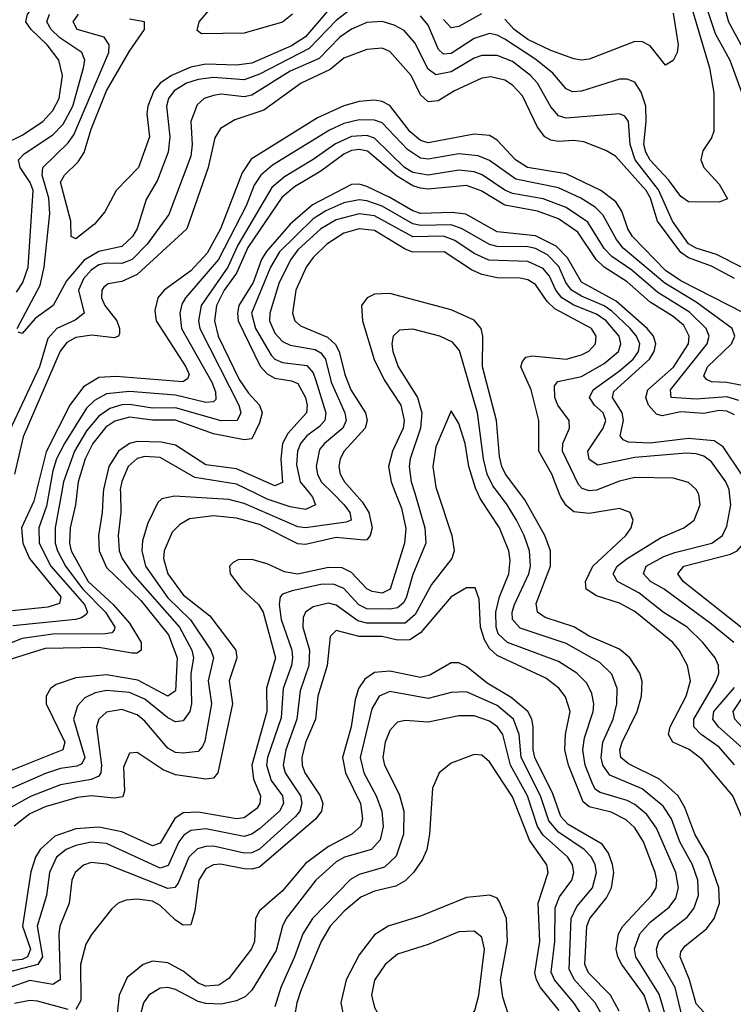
# Model space of a CAD drawing. Header units: inches. Extents: x 884549 to 1028252, y 526810 to 653624.
# Tile 976 of 1056: x 1017924 to 1019787, y 618666 to 621235. Entities that reach past the tile are written whole.
import ezdxf

# ---------------------------------------------------------------- set-up
doc = ezdxf.new("R2010")
doc.units = ezdxf.units.IN
doc.header["$MEASUREMENT"] = 0
doc.layers.add('B0611', color=7, linetype='Continuous')
doc.layers.add('B0612', color=7, linetype='Continuous')

msp = doc.modelspace()

# ---------------------------------------------------------------- linework, layer by layer
at = {"layer": 'B0611', "color": 5}
for points, elevation in [([(1019015.4, 620000), (1019052.3, 619890), (1019058.3, 619850), (1019052.1, 619830), (1018998.6, 619761.4), (1018956.2, 619683.8), (1018930, 619660.6), (1018830, 619660.8), (1018806.8, 619666.8), (1018750, 619707.7), (1018730, 619713), (1018690, 619703.8), (1018670.1, 619690), (1018664, 619676), (1018663.1, 619650), (1018680.5, 619590), (1018678.6, 619550), (1018655.9, 619484.1), (1018646.8, 619410), (1018618.8, 619330), (1018611.7, 619290), (1018616.7, 619270), (1018656.6, 619210), (1018660.5, 619190), (1018654.7, 619170), (1018643.7, 619156.3), (1018550, 619071.5), (1018530, 619061.8), (1018510, 619060.7), (1018430, 619078.7), (1018410, 619078.5), (1018388.1, 619071.9), (1018365.4, 619050), (1018337.2, 618982.8), (1018328.4, 618971.6), (1018310, 618969), (1018150, 619032.5), (1018110, 619036.1), (1018090, 619029.4), (1018068.8, 619010), (1018060.1, 618990), (1018052.9, 618930), (1018028.5, 618870), (1018025.5, 618850), (1018029.4, 618730), (1018010, 618718.5), (1017950, 618729), (1017850, 618693.9)], 2560), ([(1018905.2, 620000), (1018920.6, 619960.6), (1018932.2, 619907.8), (1018928.6, 619870), (1018891.2, 619750), (1018870, 619739), (1018843.5, 619743.5), (1018830, 619750.3), (1018790, 619793.1), (1018765.3, 619805.3), (1018730, 619806.4), (1018648.8, 619788.9), (1018614.6, 619794.6), (1018570, 619815.4), (1018530, 619827.1), (1018494.3, 619825.7), (1018481, 619819), (1018471, 619810), (1018473, 619790), (1018504, 619750), (1018547.3, 619710), (1018559.5, 619690), (1018591.2, 619570), (1018568.3, 619491.7), (1018569.2, 619430), (1018529.9, 619290), (1018534.3, 619254.3), (1018552.5, 619210), (1018550.9, 619190), (1018542.6, 619177.4), (1018510, 619153.3), (1018490, 619150.2), (1018390, 619168.1), (1018350, 619166), (1018328.7, 619151.3), (1018290, 619086.5), (1018270, 619080.2), (1018190, 619116.7), (1018130, 619128.3), (1018070, 619123.9), (1018015, 619105), (1017977.2, 619070), (1017964.8, 619050), (1017952.5, 619012.5), (1017931.1, 618870), (1017951.5, 618810), (1017943.9, 618790), (1017930, 618783.2), (1017850, 618775.3)], 2520), ([(1018032.8, 620000), (1018016.2, 619910), (1018016.6, 619870), (1018022, 619850), (1018042.9, 619810), (1018088.3, 619750), (1018147.4, 619690), (1018172, 619650), (1018170, 619642.8), (1018164, 619636), (1018147.2, 619632.8), (1018010, 619632.1), (1017930, 619620.5), (1017870, 619597.3)], 2360), ([(1017965.7, 620000), (1017960.6, 619979.4), (1017928.1, 619910), (1017931.4, 619870), (1017949.1, 619830), (1018031.3, 619730), (1018027.9, 619712.1), (1017997, 619703), (1017870, 619689.5)], 2320), ([(1018141.8, 620000), (1018138.9, 619950), (1018129.3, 619890), (1018131.1, 619850), (1018150, 619805.9), (1018239.9, 619719.9), (1018312.2, 619630), (1018334.4, 619570), (1018330, 619483.9), (1018310, 619470.6), (1018232.1, 619512.1), (1018150, 619525.8), (1018070, 619518.1), (1018018.9, 619501.1), (1018003.7, 619490), (1017992.7, 619470), (1017992.3, 619450), (1018041.4, 619350), (1018036.2, 619330), (1017870, 619264)], 2420), ([(1018954.9, 620000), (1018981.7, 619910), (1018984.2, 619870), (1018950, 619787.5), (1018932.9, 619727.1), (1018926.1, 619713.9), (1018910, 619701.1), (1018890, 619697.2), (1018830, 619698.3), (1018809, 619709), (1018770, 619751.7), (1018743, 619763), (1018710, 619761.8), (1018634.7, 619745.3), (1018610, 619736.7), (1018603.4, 619730), (1018601.4, 619710), (1018606.7, 619670), (1018633.7, 619590), (1018636, 619570), (1018633.4, 619550), (1018611.8, 619490), (1018606.1, 619413.9), (1018570.7, 619310), (1018568.1, 619290), (1018580.4, 619250), (1018610, 619210), (1018612.6, 619190), (1018602.1, 619170), (1018550, 619124), (1018530, 619110.2), (1018510, 619104.5), (1018410, 619124.1), (1018370, 619120.1), (1018352.5, 619107.5), (1018339.3, 619090), (1018311.1, 619028.9), (1018290, 619021.9), (1018150, 619085.8), (1018110, 619089.3), (1018070, 619080.8), (1018044.6, 619070), (1018019.9, 619050), (1018001.8, 619010), (1017993.3, 618950), (1017968.8, 618870), (1017983.2, 618790), (1017971, 618770), (1017874.8, 618745.2)], 2540), ([(1018186.4, 620000), (1018187.6, 619950), (1018180.7, 619890), (1018183.6, 619850), (1018191.3, 619830), (1018218.2, 619790), (1018340.8, 619650), (1018373, 619590), (1018377.5, 619570), (1018370.4, 619529.5), (1018372.5, 619450), (1018367.7, 619430), (1018350, 619405.7), (1018330, 619403.8), (1018310, 619414), (1018250, 619463), (1018210, 619479.9), (1018150, 619485.5), (1018120.8, 619479.1), (1018093.5, 619466.5), (1018074.4, 619445.6), (1018064.3, 619410), (1018093.8, 619310), (1018085.8, 619294.2), (1018072.6, 619287.4), (1018030, 619281.3), (1017991.4, 619268.6), (1017879.9, 619220.1)], 2440), ([(1018741, 620000), (1018771.1, 619970), (1018785.4, 619950), (1018788.8, 619930), (1018775.8, 619924.2), (1018670, 619909.5), (1018650, 619912.5), (1018510, 619973), (1018470, 619983.7), (1018328, 619992), (1018295.1, 619984.9), (1018284.7, 619975.3), (1018257.9, 619922.1), (1018244.2, 619875.8), (1018242.2, 619850), (1018252, 619810), (1018310, 619726.6), (1018369.9, 619669.9), (1018422.7, 619590), (1018429.2, 619570), (1018415.5, 619510), (1018424.8, 619450), (1018406.9, 619353.1), (1018400.5, 619339.5), (1018390, 619326.4), (1018350, 619321.6), (1018330, 619323.7), (1018310, 619334.5), (1018250, 619405.3), (1018230, 619421.6), (1018190, 619435.2), (1018150, 619428.4), (1018130.1, 619410), (1018124.4, 619390), (1018136.8, 619290), (1018135.5, 619270), (1018130, 619261.3), (1018110, 619252.9), (1018030, 619239.2), (1017951.5, 619208.5), (1017883.3, 619170)], 2460), ([(1018072.5, 620000), (1018069, 619970), (1018055.1, 619910), (1018053.5, 619870), (1018058.3, 619850), (1018102.6, 619770), (1018167.4, 619710), (1018210, 619661), (1018240.4, 619610), (1018241, 619590), (1018230, 619583), (1018217, 619583), (1018130, 619597.3), (1017990, 619595.1), (1017890, 619563.1)], 2380), ([(1017999.6, 620000), (1017993.6, 619966.4), (1017973.8, 619910), (1017974.1, 619870), (1018004.5, 619810), (1018092.8, 619710), (1018100.4, 619690), (1018096.9, 619683.1), (1018085.4, 619674.6), (1018069.2, 619670.8), (1017905.9, 619654.1)], 2340), ([(1018797.9, 620000), (1018817.4, 619977.4), (1018835, 619950), (1018843.5, 619910), (1018838.9, 619890), (1018830, 619878.7), (1018822.8, 619877.2), (1018750, 619884.6), (1018670, 619866.3), (1018650, 619867.6), (1018550, 619918.7), (1018490, 619934.7), (1018430, 619940.7), (1018367.3, 619932.7), (1018341.5, 619918.5), (1018322, 619898), (1018300.5, 619850), (1018298.8, 619830), (1018310.1, 619789.9), (1018350, 619734.4), (1018420.2, 619680.2), (1018487.5, 619590), (1018490.6, 619570), (1018470.3, 619510), (1018478.9, 619450), (1018441.2, 619270), (1018430, 619256.2), (1018410, 619253.7), (1018330, 619265), (1018298, 619278), (1018230, 619323.8), (1018210, 619321.5), (1018194.5, 619285.5), (1018196.9, 619223.1), (1018192.5, 619207.5), (1018170, 619204.1), (1018110, 619210.2), (1018074.2, 619205.8), (1017990, 619182.1), (1017950, 619163), (1017908.8, 619131.3)], 2480), ([(1018680.3, 620000), (1018688.4, 619990), (1018695.7, 619970), (1018670, 619957.3), (1018630, 619964.7), (1018570, 619984.6), (1018538.4, 620000)], 2440), ([(1019630, 618569.3), (1019592.9, 618692.8), (1019532.7, 618790), (1019529.1, 618810.9), (1019542.8, 618850), (1019570, 618880.4), (1019619.7, 618920.3), (1019637, 618943), (1019643.8, 618970), (1019637, 619010), (1019586.1, 619126.1), (1019561.3, 619161.3), (1019530, 619188), (1019510, 619198.5), (1019439.1, 619219.1), (1019427.1, 619227.1), (1019419.8, 619239.8), (1019399.6, 619290), (1019393.8, 619330), (1019398.5, 619361.5), (1019421.2, 619430), (1019422.5, 619450), (1019417.5, 619477.5), (1019404, 619504), (1019378.3, 619530), (1019330, 619561.2), (1019197.1, 619610), (1019173.1, 619633.1), (1019167.5, 619650), (1019166.9, 619690), (1019175.9, 619730), (1019200.4, 619790), (1019204.6, 619824.6), (1019200.8, 619850), (1019175.9, 619910), (1019126.2, 619986.2), (1019119.7, 620000)], 2560), ([(1019654.1, 618630), (1019634.8, 618710), (1019588.8, 618790), (1019585.8, 618810), (1019592, 618830), (1019609.4, 618850.6), (1019666, 618894), (1019683.8, 618916.2), (1019695.6, 618950), (1019693.9, 618990), (1019680.1, 619030), (1019646.9, 619090), (1019625.3, 619150), (1019603.8, 619183.8), (1019548.8, 619228.8), (1019464.5, 619264.5), (1019446.5, 619290), (1019441.6, 619310), (1019446.2, 619350), (1019473.2, 619410), (1019482.9, 619450), (1019483.4, 619490), (1019470, 619527.6), (1019438.1, 619558.1), (1019350, 619607.8), (1019230, 619648.1), (1019210.6, 619670), (1019209.7, 619690), (1019215.3, 619710), (1019253.2, 619790), (1019257.4, 619810), (1019254.6, 619850), (1019241, 619890), (1019220.6, 619930), (1019196.7, 619970), (1019173.8, 620000)], 2540), ([(1019710, 618646.2), (1019690, 618667.6), (1019672.6, 618730), (1019647.6, 618790), (1019650, 618803.1), (1019660.9, 618819.1), (1019716.5, 618863.5), (1019737.1, 618890), (1019750.5, 618930), (1019749.1, 618970), (1019721.4, 619050), (1019686.3, 619110), (1019659.9, 619179.9), (1019642.6, 619210), (1019593.7, 619253.7), (1019513.5, 619293.5), (1019493.4, 619310), (1019490.8, 619330), (1019497, 619350), (1019536.1, 619430), (1019547.5, 619470), (1019548.4, 619508.4), (1019542.4, 619530), (1019516.3, 619570), (1019490, 619593), (1019410, 619627.2), (1019370, 619651.2), (1019295.4, 619675.4), (1019275.8, 619690), (1019272.1, 619712.1), (1019309.7, 619810), (1019309.4, 619850), (1019294.9, 619890), (1019242.5, 619982.5), (1019229.3, 620000)], 2520), ([(1019858.2, 619038.2), (1019785.9, 619210), (1019705.2, 619305.2), (1019671.3, 619331.3), (1019628.9, 619350), (1019617.2, 619370), (1019622.1, 619390), (1019663.9, 619470), (1019674.8, 619510), (1019667.3, 619550), (1019645.6, 619590), (1019628.7, 619610), (1019530, 619691.3), (1019490, 619712.7), (1019430, 619732.1), (1019402.8, 619750), (1019401.2, 619770), (1019420.4, 619810), (1019506.5, 619890), (1019520.4, 619910), (1019525.4, 619930), (1019517.1, 619950), (1019490, 619960.1), (1019410, 619947.3), (1019370, 619951.2), (1019350, 619967.9), (1019336.4, 619990), (1019332.5, 620000)], 2480), ([(1019790, 619291.7), (1019750, 619337.1), (1019702.8, 619370), (1019684.1, 619390), (1019683.8, 619410), (1019742.2, 619510), (1019749.1, 619530), (1019748.2, 619550), (1019739.7, 619570), (1019707.6, 619610), (1019666.2, 619650), (1019604, 619690), (1019540, 619740), (1019484.8, 619770), (1019473.4, 619790), (1019483.4, 619810), (1019510, 619829.6), (1019596.4, 619883.6), (1019657.8, 619910), (1019684.5, 619930), (1019699.9, 619970), (1019696.5, 619996.5), (1019694.8, 620000)], 2460), ([(1019787.9, 619610), (1019730, 619658.1), (1019606, 619750), (1019570.8, 619770), (1019552.2, 619790), (1019559.5, 619810), (1019605.6, 619834.4), (1019634.4, 619845.6), (1019730.7, 619869.3), (1019758.5, 619890), (1019770, 619913.8), (1019780.1, 619970), (1019777, 620000)], 2440), ([(1020000, 619188.8), (1019951.3, 619211.3), (1019941.5, 619230), (1019929.3, 619290), (1019906.9, 619326.9), (1019890, 619340.2), (1019828.7, 619368.7), (1019790.4, 619410), (1019786.8, 619430), (1019826.5, 619490), (1019842.4, 619530), (1019848.5, 619570), (1019840.3, 619610), (1019829.5, 619629.5), (1019810, 619647.5), (1019655.8, 619770), (1019641.6, 619790), (1019657.5, 619810), (1019779.5, 619840.5), (1019796.7, 619850), (1019814.2, 619870), (1019823.8, 619910), (1019828.6, 619990), (1019827, 620000)], 2420), ([(1019593.3, 618573.3), (1019554.1, 618690), (1019495.7, 618770), (1019484.9, 618790), (1019480.9, 618810), (1019487.3, 618850), (1019498.2, 618870), (1019573.1, 618950), (1019585, 618970), (1019587.2, 618990), (1019583.1, 619010), (1019552.7, 619090), (1019530, 619127.2), (1019507.4, 619147.4), (1019467.6, 619167.6), (1019410, 619182), (1019394.9, 619194.9), (1019356.3, 619290), (1019347.1, 619330), (1019348.3, 619370), (1019360.4, 619430), (1019349, 619469), (1019331.2, 619491.2), (1019297, 619517), (1019170, 619576.8), (1019150, 619594.9), (1019137, 619617), (1019126.7, 619650), (1019123.3, 619723.3), (1019113.1, 619753.1), (1019090, 619753.4), (1019050, 619729.9), (1018970, 619635.5), (1018942.6, 619617.4), (1018910, 619616.4), (1018870, 619626.1), (1018810, 619626.1), (1018750, 619641.9), (1018734, 619626), (1018726.1, 619550), (1018701.7, 619470), (1018696.1, 619410), (1018670.2, 619349.8), (1018660, 619310), (1018661, 619290), (1018668.2, 619270), (1018708.2, 619210), (1018714.9, 619190), (1018711.5, 619170), (1018697, 619150), (1018550, 619024.1), (1018530, 619018.9), (1018510, 619020), (1018447.8, 619032.2), (1018429.4, 619030.6), (1018410, 619020.1), (1018391.4, 618990), (1018381.1, 618910), (1018370, 618874.2), (1018350, 618872.7), (1018330, 618885.7), (1018290, 618924), (1018270, 618935.3), (1018230, 618940.9), (1018201.9, 618938.1), (1018180.7, 618930), (1018164.2, 618915.7), (1018111.1, 618848.9), (1018096.4, 618823.6), (1018082.7, 618770), (1018083.6, 618676.5), (1018070, 618652.7)], 2580), ([(1019488.8, 618648.8), (1019466.2, 618690), (1019409, 618749), (1019399.3, 618770), (1019404, 618870), (1019412.5, 618890), (1019455.4, 618944.6), (1019469, 618970), (1019474.7, 619010), (1019471.6, 619031.6), (1019460.9, 619060.9), (1019444, 619084), (1019355.5, 619135.5), (1019336.3, 619156.3), (1019315.3, 619215.3), (1019268.5, 619310), (1019264.2, 619330), (1019264.4, 619390), (1019260.6, 619410), (1019250, 619430), (1019207.1, 619467.1), (1019144.4, 619504.4), (1019090, 619548.2), (1019070, 619557.8), (1019050, 619557.3), (1018994.5, 619525.5), (1018970, 619519.1), (1018890, 619535.3), (1018850, 619532.3), (1018825.1, 619514.9), (1018808.5, 619490), (1018799.5, 619460.5), (1018789, 619390), (1018766.2, 619310), (1018774.5, 619270), (1018813.3, 619190), (1018818.9, 619150), (1018813, 619130), (1018791.2, 619110), (1018730, 619078), (1018670, 619033.8), (1018610, 618962.6), (1018549.5, 618910.5), (1018539.7, 618890), (1018536.6, 618830), (1018528.8, 618811.2), (1018470, 618733.4), (1018443.5, 618716.5), (1018410, 618714.1), (1018390, 618722), (1018350, 618752.9), (1018310, 618774.4), (1018270, 618778.7), (1018246.4, 618770), (1018203.9, 618736.1), (1018183.2, 618690), (1018174.9, 618610)], 2620), ([(1019810, 619335.9), (1019747.9, 619390), (1019733.3, 619410), (1019736, 619430), (1019790, 619492.7)], 2440), ([(1019450, 618628.4), (1019425.9, 618670), (1019371.1, 618731.1), (1019358.2, 618758.2), (1019363.3, 618890), (1019378.4, 618921.6), (1019418.8, 618970), (1019429.4, 619010), (1019425.8, 619030), (1019416.2, 619050), (1019397.2, 619070), (1019330, 619115.6), (1019304.8, 619144.8), (1019283.8, 619210), (1019232.7, 619310), (1019227.8, 619370), (1019212.7, 619410), (1019170, 619445.7), (1019090, 619481.3), (1019050, 619479.9), (1018990, 619464.7), (1018890, 619482.7), (1018861.8, 619470), (1018842.8, 619437.2), (1018812.3, 619310), (1018822.1, 619270), (1018854.3, 619210), (1018868.7, 619170), (1018872.5, 619130), (1018864.4, 619095.6), (1018841.7, 619070), (1018771.8, 619050), (1018750, 619037.8), (1018696.5, 618990), (1018619.7, 618890), (1018609.7, 618870), (1018592.8, 618807.2), (1018530, 618703.1), (1018512.8, 618687.2), (1018490, 618675.3), (1018450, 618667.1), (1018410, 618668.2), (1018390, 618673.5), (1018330, 618705.5), (1018310, 618710.6), (1018290, 618708.7), (1018260.6, 618690), (1018246.9, 618670), (1018236, 618630)], 2640), ([(1019409.2, 618610), (1019370.5, 618670), (1019319.7, 618730), (1019311.6, 618750), (1019320.6, 618830), (1019322, 618918), (1019333.2, 618946.8), (1019364.8, 618990), (1019370.6, 619010), (1019367.3, 619030), (1019354.5, 619050), (1019290, 619107.8), (1019275.8, 619130), (1019249.4, 619210), (1019205.4, 619290), (1019185.3, 619370), (1019170.8, 619390.8), (1019150, 619405.4), (1019110, 619419.5), (1019070, 619418.7), (1018990, 619402.9), (1018930, 619406.6), (1018910, 619402.3), (1018903.5, 619396.5), (1018890, 619380.7), (1018877.7, 619350), (1018871.8, 619310), (1018876, 619290), (1018914.8, 619214.8), (1018926.4, 619170), (1018926, 619110), (1018906.7, 619053.3), (1018876.1, 619023.9), (1018810, 619005), (1018787.7, 618992.3), (1018687.8, 618890), (1018662.7, 618850), (1018641.5, 618790), (1018605.4, 618710), (1018590, 618660.3)], 2660), ([(1019332.3, 618650), (1019283.7, 618710), (1019272.5, 618730), (1019268.5, 618748.5), (1019281.4, 618830), (1019277.6, 618930), (1019303.8, 619010), (1019300.1, 619030), (1019254.4, 619094.4), (1019210, 619207.4), (1019150, 619299.4), (1019130, 619316.8), (1019110, 619317.8), (1019050, 619295.7), (1019018.8, 619270), (1019001.3, 619230), (1018993.8, 619110), (1018986.2, 619070), (1018975.7, 619044.3), (1018951.8, 619010), (1018930, 618988.6), (1018905.5, 618974.4), (1018850, 618962.1), (1018814.3, 618945.7), (1018770.5, 618909.5), (1018734.2, 618870), (1018710.6, 618830), (1018657.9, 618702.1), (1018647.5, 618670), (1018637.1, 618610)], 2680), ([(1019215.9, 618590), (1019185.4, 618685.4), (1019179.3, 618730), (1019196.9, 618830), (1019194.7, 618890), (1019175.8, 618935.8), (1019170, 618943.7), (1019151.5, 618951.5), (1019090, 618944.8), (1018970, 618896.3), (1018885.5, 618870), (1018850, 618847.8), (1018810, 618795.6), (1018775.8, 618730), (1018762.4, 618670), (1018773.4, 618613.4)], 2720), ([(1018050, 618652.9), (1017970, 618675.1), (1017950, 618676.6), (1017910, 618668.5)], 2580)]:
    msp.add_lwpolyline(points, dxfattribs=dict(at, elevation=elevation))
at = {"layer": 'B0611', "color": 5, "elevation": 2740}
msp.add_lwpolyline([(1019110, 618857), (1019070, 618855.2), (1018990, 618822.3), (1018910, 618797.1), (1018877.4, 618770), (1018850.1, 618729.9), (1018842.3, 618690), (1018850, 618658.3), (1018865.5, 618630), (1018950, 618533.4), (1018970, 618522), (1018990, 618525.3), (1019041.5, 618578.5), (1019090, 618619.4), (1019112.3, 618650), (1019122.2, 618690), (1019137.1, 618810), (1019130, 618841.5)], close=True, dxfattribs=at)
at = {"layer": 'B0612', "color": 5}
for points, elevation in [([(1017880.6, 620910), (1017930, 620933.9), (1017983.6, 620970), (1018010, 620998.5), (1018026.6, 621030), (1018035.1, 621090), (1018025.4, 621130), (1017995.6, 621170), (1017953.3, 621210), (1017939.7, 621230), (1017943.8, 621250), (1017950, 621256.6), (1018053.3, 621350), (1018104.6, 621450), (1018109.4, 621470), (1018106.6, 621490), (1018094, 621510), (1018047.9, 621547.9), (1018031.7, 621570), (1018025.5, 621650), (1017996.2, 621716.2), (1017946.5, 621786.5), (1017890, 621823.9)], 2280), ([(1018780, 621320), (1018670, 621190.8), (1018632.9, 621167.1), (1018530, 621121.8), (1018490, 621116.5), (1018410, 621118.9), (1018370, 621111.6), (1018319.6, 621090), (1018290.3, 621070), (1018274, 621050), (1018257.9, 621010), (1018255.6, 620990), (1018262.6, 620930), (1018233.9, 620850), (1018175.8, 620790), (1018145.7, 620734.3), (1018118.5, 620701.5), (1018070, 620663.2), (1018057.7, 620670), (1018057.3, 620710), (1018030, 620811), (1018040.6, 620830), (1018075.9, 620864.1), (1018091.6, 620888.4), (1018110, 620950.1), (1018150.6, 621050), (1018210, 621153.6), (1018249.1, 621210), (1018249.5, 621230), (1018210, 621236.9)], 2220), ([(1018635.8, 621250), (1018610, 621228.4), (1018510, 621199.8), (1018398.7, 621198.7), (1018387.4, 621207.4), (1018392.2, 621230), (1018442.8, 621290)], 2180), ([(1019665.4, 621310), (1019724.6, 621110), (1019735.5, 621044.5), (1019735.7, 620944.3), (1019730, 620927.3), (1019707, 620893), (1019701.8, 620870), (1019709.4, 620850), (1019750, 620806), (1019772, 620768), (1019750, 620758.9), (1019670, 620760.4), (1019650, 620774.3), (1019617.7, 620817.7), (1019570, 620868.8), (1019558, 620890), (1019553.4, 620910), (1019559.3, 620970), (1019558.2, 621010), (1019546.4, 621046.4), (1019530, 621072.1), (1019510, 621080.5), (1019490, 621080.3), (1019390, 621049.2), (1019367.3, 621047.3), (1019350, 621055), (1019316, 621096), (1019271.6, 621131.6), (1019190, 621184.3), (1019170, 621195.3), (1019150, 621199.3), (1019110, 621186.2), (1019050, 621147.5), (1019030, 621145.7), (1019017.1, 621157.1), (1018990, 621221.3), (1018970, 621245.6)], 2240), ([(1019757.9, 621290), (1019773.8, 621230), (1019850, 621090.6), (1019868.2, 621068.2), (1019892.5, 621052.5), (1019986, 621030), (1019992.7, 620950), (1020000, 620932.9)], 2280), ([(1018810, 621279.5), (1018750, 621233.4), (1018679.5, 621160.5), (1018550, 621093.2), (1018510, 621078.7), (1018430, 621084.5), (1018390, 621079.5), (1018359.3, 621070), (1018326.5, 621050), (1018312.2, 621030), (1018306.8, 621010), (1018315.9, 620930), (1018311.3, 620890), (1018283.3, 620816.7), (1018253.5, 620766.5), (1018230, 620690.6), (1018217.7, 620670), (1018190, 620643.4), (1018130, 620630.2), (1018092.3, 620607.7), (1018045.6, 620554.4), (1018011.3, 620490), (1017964.2, 620455.8), (1017930, 620416.4), (1017920, 620420)], 2240), ([(1019716.3, 621270), (1019739.3, 621199.3), (1019777.9, 621130), (1019810, 621041.9), (1019840.5, 621000.5), (1019882.9, 620962.9), (1019907.5, 620910), (1019907.7, 620890), (1019869.4, 620850), (1019872.8, 620830), (1019913.1, 620793.1), (1019967.6, 620710), (1019969.1, 620670.9), (1019993.2, 620593.2), (1020000, 620563.4)], 2260), ([(1017915.2, 620524.8), (1017932.1, 620550), (1017946.1, 620590), (1017958.7, 620790), (1017950.6, 620810.6), (1017924.6, 620850), (1017920.5, 620870), (1017935.1, 620884.9), (1018010, 620935.3), (1018036.9, 620963.1), (1018062.4, 621010), (1018089.9, 621110), (1018093.4, 621130), (1018086.1, 621150), (1018028.1, 621188.1), (1018005.4, 621210), (1017994.8, 621230), (1018001.4, 621250)], 2260), ([(1017917.2, 620430), (1017977.1, 620542.9), (1017987.2, 620590), (1018002.5, 620730), (1017999.4, 620770), (1017982.3, 620830), (1017984.3, 620850), (1018050, 620914), (1018065.2, 620934.8), (1018156.4, 621150), (1018157.5, 621170), (1018144.3, 621190), (1018073.4, 621210), (1018062.9, 621230), (1018077, 621250)], 2240), ([(1019129.7, 621250.3), (1019070, 621217.5), (1019050, 621213.8), (1019030, 621235.4)], 2220), ([(1019630, 621252.4), (1019643.1, 621170), (1019640.4, 621150), (1019630, 621128.6), (1019610, 621116.9), (1019570, 621167.1), (1019550, 621177.6), (1019530, 621178.7), (1019410, 621132.3), (1019390, 621129.5), (1019370, 621133.6), (1019310, 621154.6), (1019250, 621183.5), (1019215, 621210), (1019190, 621236.8)], 2220), ([(1019810, 620588.7), (1019742.9, 620622.9), (1019690, 620639.2), (1019670, 620650.5), (1019627.8, 620710), (1019591.6, 620791.6), (1019530.7, 620870), (1019517.3, 620910), (1019513.5, 620970), (1019503.5, 620983.5), (1019490, 620989.9), (1019350, 620978.3), (1019330, 620984.6), (1019310, 621007.7), (1019275.5, 621070), (1019257.4, 621090), (1019210, 621125.9), (1019170, 621141.6), (1019130, 621141.8), (1019110, 621135), (1019050, 621099.3), (1019010, 621091.4), (1018990, 621105.9), (1018955, 621175), (1018927, 621207), (1018901.2, 621221.2), (1018870, 621230.2), (1018830, 621227.7), (1018790, 621210.2), (1018759.3, 621190), (1018705.6, 621134.4), (1018630, 621101.4), (1018530, 621038.4), (1018510, 621033.7), (1018450, 621040.6), (1018430, 621037.8), (1018405.4, 621030), (1018387.1, 621012.9), (1018370.8, 620970), (1018373.9, 620910), (1018370, 620879.2), (1018312.6, 620727.4), (1018256.5, 620650), (1018217.2, 620610), (1018190, 620599.6), (1018150, 620600.4), (1018130, 620595.9), (1018110, 620582.2), (1018090, 620559.5), (1018076.9, 620530), (1018092.3, 620470), (1018068.6, 620451.4), (1018020.6, 620430), (1017996.7, 620403.3), (1017974.9, 620330), (1017897.4, 620162.6)], 2260), ([(1019790, 620560.5), (1019730, 620592), (1019670, 620613.6), (1019650, 620627.9), (1019589, 620710), (1019570.3, 620770), (1019559.4, 620790), (1019479.4, 620879.4), (1019454.2, 620894.1), (1019396.4, 620916.4), (1019370, 620920.2), (1019330, 620917.8), (1019310, 620921.1), (1019295, 620930), (1019275.3, 620955.3), (1019236.4, 621036.4), (1019210, 621064.5), (1019190, 621077.2), (1019154, 621086), (1019130, 621083.1), (1019058.5, 621050), (1019016.4, 621023.6), (1018990, 621020.8), (1018970, 621039.5), (1018945.8, 621090), (1018890, 621152.3), (1018870, 621161), (1018830, 621157.4), (1018770, 621134.5), (1018734.3, 621105.7), (1018658.5, 621070), (1018561.1, 620998.9), (1018485.7, 620974.3), (1018448.3, 620951.6), (1018433.3, 620926.7), (1018415.9, 620850), (1018360.1, 620690), (1018230, 620570.2), (1018190, 620552.4), (1018154.2, 620545.8), (1018142.9, 620537.1), (1018138.2, 620530), (1018137.1, 620510), (1018145.9, 620490), (1018176.9, 620450), (1018184.6, 620430), (1018183.8, 620416.2), (1018181.2, 620410), (1018170, 620405.2), (1018112.1, 620412.1), (1018070, 620406.4), (1018046.9, 620393.1), (1018029.4, 620370.6), (1017932.6, 620147.4), (1017909.9, 620050)], 2280), ([(1019815.5, 620470), (1019650, 620554.1), (1019610, 620581), (1019523.5, 620670), (1019511.7, 620690), (1019495.8, 620735.8), (1019480.2, 620760.2), (1019441.3, 620790), (1019350, 620833.1), (1019249, 620850), (1019217.9, 620870), (1019170, 620920.7), (1019150, 620932.8), (1019110, 620936.9), (1018990, 620914.1), (1018970, 620920.4), (1018943, 620943), (1018890, 621011.2), (1018870, 621021.7), (1018850, 621025), (1018810, 621021.7), (1018770, 621010.2), (1018700.9, 620979.1), (1018528.2, 620871.8), (1018504.3, 620835.7), (1018447.9, 620690), (1018413.4, 620626.6), (1018370, 620580.2), (1018301.1, 620530), (1018284.3, 620510), (1018276.5, 620476.5), (1018279.9, 620450), (1018357.3, 620330), (1018366, 620310), (1018362.1, 620297.9), (1018349.4, 620290.6), (1018175.7, 620304.3), (1018130, 620301.9), (1018090, 620277.8), (1018054.1, 620230), (1017992.5, 620107.5), (1017965.7, 620000)], 2320), ([(1019810, 620280.6), (1019770, 620288.9), (1019730.2, 620290.2), (1019716.4, 620296.4), (1019710, 620305.8), (1019719.5, 620330), (1019782.3, 620390), (1019790.7, 620410), (1019783.4, 620430), (1019690, 620498.6), (1019608.2, 620548.2), (1019499.6, 620639.6), (1019481.5, 620661.5), (1019446.2, 620726.2), (1019425.8, 620745.8), (1019388.6, 620770), (1019330, 620796.5), (1019219.1, 620819.1), (1019150, 620867.9), (1019120.2, 620880.2), (1019070, 620884.9), (1018990, 620871.2), (1018970, 620874.4), (1018936.4, 620896.4), (1018870, 620966.2), (1018850, 620973.4), (1018810, 620974.1), (1018770, 620964.2), (1018732.8, 620947.2), (1018584, 620856), (1018553.4, 620830), (1018536.2, 620803.8), (1018514.5, 620750), (1018442.3, 620610), (1018356.9, 620510), (1018347.2, 620492.8), (1018341.5, 620470), (1018345.9, 620430), (1018425.3, 620290), (1018435.2, 620264.8), (1018436, 620244), (1018430, 620238.4), (1018410, 620236.8), (1018330, 620255.8), (1018210, 620265.3), (1018150, 620259.2), (1018118.5, 620241.5), (1018098.3, 620221.7), (1018040.2, 620130), (1018020.1, 620090), (1018010, 620058.3), (1017999.6, 620000)], 2340), ([(1019801.5, 620241.5), (1019770, 620251.6), (1019690, 620245.3), (1019624.8, 620250), (1019622.5, 620270), (1019718.6, 620390), (1019723.9, 620410), (1019716, 620430), (1019672.2, 620472.2), (1019590, 620523.6), (1019521.7, 620581.7), (1019470, 620617.2), (1019450, 620638.7), (1019406.9, 620706.9), (1019350, 620745.3), (1019290, 620768), (1019210, 620781.7), (1019190, 620790.2), (1019130.7, 620830.7), (1019110, 620838.3), (1019070, 620842.7), (1018990, 620830), (1018950, 620836.8), (1018928.1, 620850), (1018850, 620926.5), (1018830, 620932.8), (1018790, 620930.3), (1018748.2, 620911.8), (1018690, 620870.4), (1018614.8, 620825.2), (1018582.3, 620797.7), (1018493.1, 620646.9), (1018467.1, 620590), (1018397.4, 620490), (1018390.3, 620450), (1018393.8, 620430), (1018496.1, 620230), (1018500.6, 620210), (1018491.4, 620190), (1018450, 620188.7), (1018330, 620222.3), (1018270, 620222.2), (1018210, 620231.5), (1018189.9, 620230.1), (1018159.2, 620220.8), (1018130, 620201.3), (1018097.6, 620162.4), (1018066.8, 620110), (1018038.3, 620030), (1018032.8, 620000)], 2360), ([(1019790, 620204.8), (1019770, 620213.6), (1019750, 620215.5), (1019710, 620207.6), (1019650, 620212), (1019601.4, 620201.4), (1019585.9, 620205.9), (1019565.4, 620230), (1019558.8, 620250), (1019563.8, 620270), (1019631, 620329), (1019669.5, 620390), (1019671.9, 620410), (1019657.5, 620437.5), (1019630, 620461.2), (1019570, 620498.6), (1019510, 620551.5), (1019449.2, 620590), (1019428.7, 620610), (1019380.9, 620680.9), (1019330, 620715.7), (1019275.5, 620735.5), (1019190, 620751.1), (1019128.6, 620788.6), (1019090, 620802.3), (1018990, 620793), (1018970, 620795.4), (1018950, 620802.1), (1018907.5, 620827.5), (1018832.1, 620892.1), (1018810, 620896.9), (1018790, 620893.7), (1018770, 620884.6), (1018710, 620840.3), (1018641.2, 620798.8), (1018608.3, 620771.7), (1018519.1, 620640.9), (1018490, 620574.3), (1018457.1, 620530), (1018437.3, 620490), (1018431.9, 620450), (1018442.1, 620410), (1018496.9, 620296.9), (1018521.1, 620261.1), (1018549.5, 620230), (1018556.5, 620210), (1018550, 620183.6), (1018530, 620141.9), (1018510, 620139.5), (1018430, 620154.6), (1018330, 620190.3), (1018270, 620190.3), (1018210, 620198.3), (1018172, 620188), (1018148.2, 620171.8), (1018114.3, 620130), (1018094.3, 620090), (1018075.9, 620030), (1018072.5, 620000)], 2380), ([(1019808.2, 620050), (1019760.5, 620120.5), (1019736.8, 620136.8), (1019670, 620142.8), (1019570, 620130.9), (1019512.8, 620132.8), (1019499.5, 620139.5), (1019491.7, 620150), (1019499.9, 620190), (1019496.6, 620210), (1019471.3, 620250), (1019475.1, 620264.9), (1019568.3, 620350), (1019580.3, 620370), (1019584.1, 620390), (1019578, 620410), (1019562, 620430), (1019480.8, 620500.8), (1019390.6, 620550.6), (1019353.8, 620613.8), (1019324.5, 620644.5), (1019270, 620671.1), (1019170, 620681.8), (1019088.1, 620728.1), (1019052.6, 620732.6), (1018969.9, 620729.9), (1018950, 620736.4), (1018890, 620771.7), (1018830, 620799.9), (1018810, 620805.9), (1018790, 620805), (1018688, 620752), (1018630, 620701.7), (1018567, 620630), (1018555.1, 620610), (1018533.2, 620550), (1018495.9, 620490), (1018491.9, 620470), (1018494.4, 620450), (1018551.5, 620331.5), (1018570, 620311.1), (1018590, 620299.9), (1018633.1, 620293.1), (1018650, 620285.9), (1018670.1, 620249.9), (1018674.5, 620230), (1018672.7, 620210), (1018624, 620156), (1018610, 620130), (1018605.4, 620090), (1018610, 620028.1), (1018590, 620018.8), (1018490, 620063.8), (1018410, 620074.1), (1018330, 620125.2), (1018293.4, 620133.4), (1018230, 620134.6), (1018210, 620129.5), (1018181.9, 620110), (1018156.4, 620070), (1018142.3, 620010), (1018141.8, 620000)], 2420), ([(1019777, 620000), (1019776, 620010), (1019767.4, 620030), (1019730, 620081.8), (1019710, 620096.5), (1019690, 620102.5), (1019664.1, 620104.1), (1019530, 620092.8), (1019432.7, 620072.7), (1019410, 620087.6), (1019407.2, 620110), (1019447.3, 620170), (1019453.6, 620190), (1019446.8, 620210), (1019424.7, 620230), (1019411.6, 620250), (1019420.7, 620270), (1019490, 620319.1), (1019525.6, 620350), (1019539.5, 620370), (1019542.5, 620390), (1019533.7, 620410), (1019517.2, 620430), (1019470, 620474.9), (1019449.2, 620489.2), (1019390, 620513.6), (1019364, 620530), (1019349.6, 620549.6), (1019331.3, 620591.3), (1019301.8, 620621.8), (1019270, 620638.2), (1019250, 620642.4), (1019170, 620643.9), (1019150, 620648.5), (1019078.9, 620690), (1019050, 620699.9), (1018970, 620698.7), (1018950, 620702.8), (1018870, 620749), (1018830, 620762.8), (1018810, 620765.3), (1018770, 620757.1), (1018723.3, 620736.7), (1018690, 620715.5), (1018602, 620630), (1018578.2, 620590), (1018529.2, 620470), (1018539.4, 620430), (1018579.9, 620359.9), (1018590, 620349.8), (1018610, 620341.3), (1018672.9, 620332.9), (1018690, 620314), (1018696.3, 620296.3), (1018722.8, 620210), (1018720.5, 620190), (1018706.1, 620173.9), (1018673.4, 620150), (1018656.9, 620130), (1018648.7, 620110), (1018646.2, 620073.8), (1018656.1, 620030), (1018680.3, 620000)], 2440), ([(1019694.8, 620000), (1019689.8, 620010), (1019670, 620027.5), (1019630, 620039), (1019530, 620041.2), (1019490, 620031.7), (1019430, 620007.9), (1019410, 620006), (1019392, 620012), (1019382.6, 620022.6), (1019341, 620110), (1019341.7, 620130), (1019359.4, 620170), (1019357.9, 620190), (1019329, 620230), (1019321.2, 620250), (1019320.3, 620279.7), (1019328.8, 620291.2), (1019390, 620304.7), (1019450, 620337.9), (1019487.3, 620370), (1019493.2, 620390), (1019488.7, 620410), (1019454.9, 620450), (1019430, 620466.9), (1019370, 620490.9), (1019338.9, 620510), (1019323.2, 620530), (1019306.5, 620566.5), (1019290, 620586.4), (1019250, 620604.2), (1019148.1, 620608.1), (1019110, 620625.6), (1019059.6, 620659.6), (1019030.2, 620670.2), (1018950, 620668.5), (1018850, 620723.5), (1018810, 620729), (1018750, 620713.1), (1018709.8, 620690), (1018650, 620635.3), (1018631.2, 620610), (1018601.1, 620550), (1018576.6, 620470), (1018576.1, 620450), (1018590, 620417.4), (1018610, 620395.5), (1018630, 620386.1), (1018694.7, 620374.7), (1018710, 620366.1), (1018721.6, 620350), (1018736.5, 620290), (1018772.2, 620210), (1018776.4, 620190), (1018767.6, 620170), (1018719, 620130), (1018706.3, 620113.7), (1018697.5, 620070), (1018700.8, 620050), (1018711, 620030), (1018741, 620000)], 2460), ([(1019332.5, 620000), (1019313.1, 620050), (1019279.2, 620110), (1019278.8, 620190), (1019258.6, 620270), (1019231.8, 620330), (1019236.4, 620343.6), (1019245.5, 620354.5), (1019261.5, 620358.5), (1019350, 620349.2), (1019390, 620360.7), (1019409.2, 620370.8), (1019427.2, 620390), (1019429.1, 620410), (1019416.2, 620430), (1019321.1, 620481.1), (1019300.5, 620500.5), (1019270, 620544.5), (1019250, 620556.5), (1019230, 620560.9), (1019170, 620561.8), (1019130, 620570.2), (1019103, 620583), (1019032.1, 620630), (1018950, 620628.5), (1018930, 620636.3), (1018850, 620685.6), (1018810, 620689.7), (1018770, 620678.2), (1018725.9, 620650), (1018690, 620614.9), (1018671.9, 620590), (1018644.7, 620530), (1018636, 620470), (1018642.4, 620450), (1018656.8, 620436.9), (1018727.4, 620407.4), (1018747.8, 620387.8), (1018757.3, 620370), (1018772.3, 620310), (1018788.6, 620270), (1018826.8, 620210), (1018831.1, 620190), (1018825.8, 620170), (1018771.2, 620110), (1018760.1, 620090), (1018756.7, 620070), (1018760.7, 620050), (1018772, 620030), (1018797.9, 620000)], 2480), ([(1019229.3, 620000), (1019191.7, 620050), (1019182.1, 620070), (1019175.9, 620095.9), (1019168.8, 620190), (1019131.8, 620330), (1019132.8, 620410), (1019128.4, 620430), (1019110, 620451.2), (1019050, 620478.4), (1018890, 620520.8), (1018850, 620519.1), (1018830.5, 620509.5), (1018816, 620490), (1018818.7, 620450), (1018849, 620349), (1018875.4, 620295.4), (1018918.8, 620230), (1018927.5, 620190), (1018924.5, 620170), (1018897.1, 620110), (1018886.2, 620070), (1018893.4, 620030), (1018905.2, 620000)], 2520), ([(1019173.8, 620000), (1019159.2, 620019.2), (1019144.4, 620050), (1019134.6, 620090), (1019119.3, 620210), (1019072, 620372), (1019053.6, 620393.6), (1019020.9, 620410), (1018950, 620427.8), (1018914.9, 620425.1), (1018898.9, 620410), (1018895, 620390), (1018897.4, 620370), (1018911.4, 620330), (1018962.3, 620250), (1018973.2, 620210), (1018969.8, 620170), (1018942.8, 620090), (1018940.3, 620070), (1018946, 620030), (1018954.9, 620000)], 2540), ([(1019119.7, 620000), (1019113.4, 620013.4), (1019096.3, 620070), (1019086.7, 620130), (1019070, 620182.2), (1019050, 620214.5), (1019010, 620120.9), (1019002.2, 620070), (1019010, 620016), (1019015.4, 620000)], 2560), ([(1018538.4, 620000), (1018490, 620023.6), (1018381.3, 620041.3), (1018290, 620093.2), (1018250, 620095.4), (1018230, 620090.2), (1018207.2, 620070), (1018190, 620030.7), (1018186.2, 620010), (1018186.4, 620000)], 2440)]:
    msp.add_lwpolyline(points, dxfattribs=dict(at, elevation=elevation))

doc.saveas('drawing.dxf')
